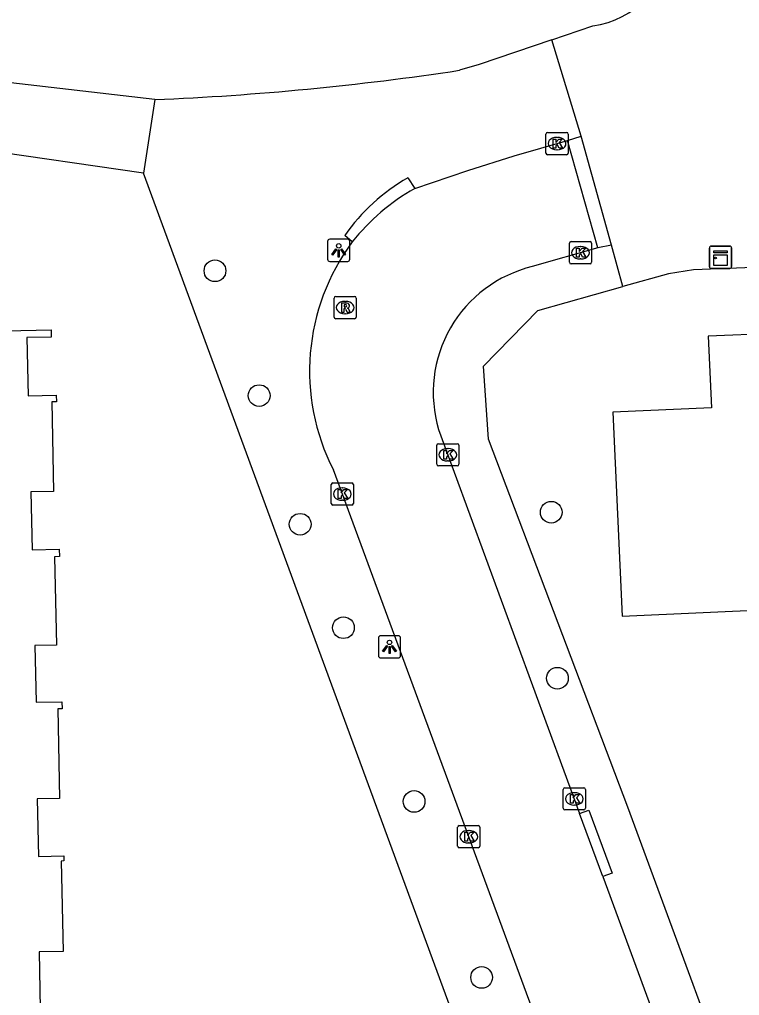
# Model space of a CAD drawing. Extents: x 157321 to 158827, y 386650 to 388532.
# Drawn here: x 158036.72 to 158069.14, y 388074.72 to 388118.7 of the extents above; entities that cross this region are included whole.
import ezdxf

# ---------------------------------------------------------------- set-up
doc = ezdxf.new("R2010")
doc.units = 0
for name, color, linetype in [('IMGEO_Boom', 7, 'Continuous'), ('IMGEO_Kast', 7, 'Continuous'), ('IMGEO_Kolk', 7, 'Continuous'), ('IMGEO_Lichtpunt', 7, 'Continuous'), ('IMGEO_Pand', 7, 'Continuous'), ('IMGEO_Rijbaan_lokaal_open', 7, 'Continuous'), ('IMGEO_Rioolput', 7, 'Continuous'), ('IMGEO_Voetpad_open', 7, 'Continuous')]:
    doc.layers.add(name, color=color, linetype=linetype)

msp = doc.modelspace()

# ---------------------------------------------------------------- linework, layer by layer
at = {"layer": 'IMGEO_Boom'}
for centre in [(158045.521, 388107.375), (158047.51, 388101.749), (158060.665, 388096.495), (158049.356, 388095.952), (158051.307, 388091.295), (158060.941, 388089.018), (158054.49, 388083.464), (158057.53, 388075.537)]:
    msp.add_circle(centre, 0.489, dxfattribs=at)
at = {"layer": 'IMGEO_Kast'}
for p, q in [((158067.786, 388107.56), (158067.786, 388108.401)), ((158067.786, 388108.401), (158067.786, 388107.56)), ((158067.861, 388108.485), (158068.702, 388108.485)), ((158068.702, 388108.485), (158067.861, 388108.485)), ((158068.786, 388108.41), (158068.786, 388107.569)), ((158068.786, 388107.569), (158068.786, 388108.41)), ((158068.711, 388107.485), (158067.87, 388107.485)), ((158067.87, 388107.485), (158068.711, 388107.485))]:
    msp.add_line(p, q, dxfattribs=at)
for points in [[(158067.981, 388108.275), (158068.581, 388108.275), (158068.581, 388108.19), (158067.981, 388108.19), (158067.981, 388108.275)], [(158067.981, 388108.1), (158068.581, 388108.1), (158068.581, 388107.611), (158067.981, 388107.611), (158067.981, 388108.1)]]:
    msp.add_lwpolyline(points, dxfattribs=at)
msp.add_circle((158068.065, 388107.949), 0.0377, dxfattribs=at)
for centre, start, end in [((158067.864, 388108.407), 92.4484, 184.2845), ((158067.864, 388108.407), 92.4484, 184.2845), ((158068.708, 388108.407), 2.4484, 94.2845), ((158068.708, 388108.407), 2.4484, 94.2845), ((158067.864, 388107.563), 182.4484, 274.2845), ((158067.864, 388107.563), 182.4484, 274.2845), ((158068.708, 388107.563), 272.4484, 4.2845), ((158068.708, 388107.563), 272.4484, 4.2845)]:
    msp.add_arc(centre, 0.0779, start, end, dxfattribs=at)
at = {"layer": 'IMGEO_Kolk'}
for p, q in [((158060.426, 388112.681), (158060.426, 388113.533)), ((158060.501, 388113.607), (158061.353, 388113.607)), ((158060.914, 388113.387), (158060.939, 388113.387)), ((158061.427, 388113.533), (158061.427, 388112.681)), ((158060.937, 388112.827), (158060.912, 388112.827)), ((158061.353, 388112.607), (158060.501, 388112.607)), ((158061.484, 388107.763), (158061.484, 388108.615)), ((158061.559, 388108.689), (158062.411, 388108.689)), ((158061.972, 388108.469), (158061.997, 388108.469)), ((158062.485, 388108.615), (158062.485, 388107.763)), ((158062.411, 388107.689), (158061.559, 388107.689)), ((158061.995, 388107.909), (158061.97, 388107.909)), ((158055.507, 388098.659), (158055.507, 388099.511)), ((158055.582, 388099.585), (158056.434, 388099.585)), ((158055.995, 388099.365), (158056.02, 388099.365)), ((158056.508, 388099.511), (158056.508, 388098.659)), ((158056.018, 388098.805), (158055.993, 388098.805)), ((158056.434, 388098.585), (158055.582, 388098.585)), ((158050.754, 388096.89), (158050.754, 388097.742)), ((158050.829, 388097.816), (158051.681, 388097.816)), ((158051.242, 388097.596), (158051.267, 388097.596)), ((158051.755, 388097.742), (158051.755, 388096.89)), ((158051.265, 388097.036), (158051.24, 388097.036)), ((158051.681, 388096.816), (158050.829, 388096.816)), ((158061.204, 388083.155), (158061.204, 388084.007)), ((158061.279, 388084.081), (158062.131, 388084.081)), ((158061.692, 388083.861), (158061.717, 388083.861)), ((158062.205, 388084.007), (158062.205, 388083.155)), ((158062.131, 388083.081), (158061.279, 388083.081)), ((158061.715, 388083.301), (158061.69, 388083.301)), ((158056.45, 388081.45), (158056.45, 388082.302)), ((158056.525, 388082.376), (158057.377, 388082.376)), ((158056.938, 388082.156), (158056.963, 388082.156)), ((158057.451, 388082.302), (158057.451, 388081.45)), ((158056.961, 388081.596), (158056.936, 388081.596)), ((158057.377, 388081.376), (158056.525, 388081.376))]:
    msp.add_line(p, q, dxfattribs=at)
for points in [[(158060.426, 388112.681), (158060.426, 388113.533)], [(158060.501, 388113.607), (158061.353, 388113.607)], [(158060.747, 388113.307), (158060.87, 388113.307), (158060.87, 388113.156), (158061, 388113.307), (158061.164, 388113.307), (158061.018, 388113.156), (158061.171, 388112.907), (158061.019, 388112.907), (158060.934, 388113.071), (158060.87, 388113.004), (158060.87, 388112.907), (158060.747, 388112.907), (158060.747, 388113.307)], [(158061.427, 388113.533), (158061.427, 388112.681)], [(158061.353, 388112.607), (158060.501, 388112.607)], [(158061.484, 388107.763), (158061.484, 388108.615)], [(158061.559, 388108.689), (158062.411, 388108.689)], [(158062.485, 388108.615), (158062.485, 388107.763)], [(158061.805, 388108.389), (158061.928, 388108.389), (158061.928, 388108.238), (158062.058, 388108.389), (158062.222, 388108.389), (158062.076, 388108.238), (158062.229, 388107.989), (158062.077, 388107.989), (158061.992, 388108.153), (158061.928, 388108.086), (158061.928, 388107.989), (158061.805, 388107.989), (158061.805, 388108.389)], [(158062.411, 388107.689), (158061.559, 388107.689)], [(158055.507, 388098.659), (158055.507, 388099.511)], [(158055.582, 388099.585), (158056.434, 388099.585)], [(158055.828, 388099.285), (158055.951, 388099.285), (158055.951, 388099.134), (158056.081, 388099.285), (158056.245, 388099.285), (158056.099, 388099.134), (158056.252, 388098.885), (158056.1, 388098.885), (158056.015, 388099.049), (158055.951, 388098.982), (158055.951, 388098.885), (158055.828, 388098.885), (158055.828, 388099.285)], [(158056.508, 388099.511), (158056.508, 388098.659)], [(158056.434, 388098.585), (158055.582, 388098.585)], [(158050.754, 388096.89), (158050.754, 388097.742)], [(158050.829, 388097.816), (158051.681, 388097.816)], [(158051.075, 388097.516), (158051.198, 388097.516), (158051.198, 388097.365), (158051.328, 388097.516), (158051.492, 388097.516), (158051.346, 388097.365), (158051.499, 388097.116), (158051.347, 388097.116), (158051.262, 388097.28), (158051.198, 388097.213), (158051.198, 388097.116), (158051.075, 388097.116), (158051.075, 388097.516)], [(158051.755, 388097.742), (158051.755, 388096.89)], [(158051.681, 388096.816), (158050.829, 388096.816)], [(158061.204, 388083.155), (158061.204, 388084.007)], [(158061.279, 388084.081), (158062.131, 388084.081)], [(158061.525, 388083.781), (158061.648, 388083.781), (158061.648, 388083.63), (158061.778, 388083.781), (158061.942, 388083.781), (158061.796, 388083.63), (158061.949, 388083.381), (158061.797, 388083.381), (158061.712, 388083.545), (158061.648, 388083.478), (158061.648, 388083.381), (158061.525, 388083.381), (158061.525, 388083.781)], [(158062.205, 388084.007), (158062.205, 388083.155)], [(158062.131, 388083.081), (158061.279, 388083.081)], [(158056.45, 388081.45), (158056.45, 388082.302)], [(158056.525, 388082.376), (158057.377, 388082.376)], [(158056.771, 388082.076), (158056.894, 388082.076), (158056.894, 388081.925), (158057.024, 388082.076), (158057.188, 388082.076), (158057.042, 388081.925), (158057.195, 388081.676), (158057.043, 388081.676), (158056.958, 388081.84), (158056.894, 388081.773), (158056.894, 388081.676), (158056.771, 388081.676), (158056.771, 388082.076)], [(158057.451, 388082.302), (158057.451, 388081.45)], [(158057.377, 388081.376), (158056.525, 388081.376)]]:
    msp.add_lwpolyline(points, dxfattribs=at)
for centre, start, end in [((158060.503, 388113.531), 91.552, 178.448), ((158060.503, 388113.531), 91.552, 178.448), ((158061.351, 388113.531), 1.552, 88.448), ((158061.351, 388113.531), 1.552, 88.448), ((158060.503, 388112.683), 181.552, 268.448), ((158060.503, 388112.683), 181.552, 268.448), ((158061.351, 388112.683), 271.552, 358.448), ((158061.351, 388112.683), 271.552, 358.448), ((158061.561, 388108.613), 91.552, 178.448), ((158061.561, 388108.613), 91.552, 178.448), ((158062.409, 388108.613), 1.552, 88.448), ((158062.409, 388108.613), 1.552, 88.448), ((158061.561, 388107.765), 181.552, 268.448), ((158061.561, 388107.765), 181.552, 268.448), ((158062.409, 388107.765), 271.552, 358.448), ((158062.409, 388107.765), 271.552, 358.448), ((158055.584, 388099.509), 91.552, 178.448), ((158055.584, 388099.509), 91.552, 178.448), ((158056.432, 388099.509), 1.552, 88.448), ((158056.432, 388099.509), 1.552, 88.448), ((158055.584, 388098.661), 181.552, 268.448), ((158055.584, 388098.661), 181.552, 268.448), ((158056.432, 388098.661), 271.552, 358.448), ((158056.432, 388098.661), 271.552, 358.448), ((158050.831, 388097.74), 91.552, 178.448), ((158050.831, 388097.74), 91.552, 178.448), ((158051.679, 388097.74), 1.552, 88.448), ((158051.679, 388097.74), 1.552, 88.448), ((158050.831, 388096.892), 181.552, 268.448), ((158050.831, 388096.892), 181.552, 268.448), ((158051.679, 388096.892), 271.552, 358.448), ((158051.679, 388096.892), 271.552, 358.448), ((158061.281, 388084.005), 91.552, 178.448), ((158061.281, 388084.005), 91.552, 178.448), ((158062.129, 388084.005), 1.552, 88.448), ((158062.129, 388084.005), 1.552, 88.448), ((158061.281, 388083.157), 181.552, 268.448), ((158061.281, 388083.157), 181.552, 268.448), ((158062.129, 388083.157), 271.552, 358.448), ((158062.129, 388083.157), 271.552, 358.448), ((158056.527, 388082.3), 91.552, 178.448), ((158056.527, 388082.3), 91.552, 178.448), ((158057.375, 388082.3), 1.552, 88.448), ((158057.375, 388082.3), 1.552, 88.448), ((158056.527, 388081.452), 181.552, 268.448), ((158056.527, 388081.452), 181.552, 268.448), ((158057.375, 388081.452), 271.552, 358.448), ((158057.375, 388081.452), 271.552, 358.448)]:
    msp.add_arc(centre, 0.0765, start, end, dxfattribs=at)
for centre, major_axis, ratio, start_param, end_param in [((158060.913, 388113.107), (-0.387, 0.002), 0.722429, 4.712389, 7.853982), ((158060.938, 388113.107), (-0.39, 0.002), 0.717154, 1.570796, 4.712389), ((158061.971, 388108.189), (-0.387, 0.002), 0.722429, 4.712389, 7.853982), ((158061.996, 388108.189), (-0.39, 0.002), 0.717154, 1.570796, 4.712389), ((158055.994, 388099.085), (-0.387, 0.002), 0.722429, 4.712389, 7.853982), ((158056.019, 388099.085), (-0.39, 0.002), 0.717154, 1.570796, 4.712389), ((158051.241, 388097.316), (-0.387, 0.002), 0.722429, 4.712389, 7.853982), ((158051.266, 388097.316), (-0.39, 0.002), 0.717154, 1.570796, 4.712389), ((158061.691, 388083.581), (-0.387, 0.002), 0.722429, 4.712389, 7.853982), ((158061.716, 388083.581), (-0.39, 0.002), 0.717154, 1.570796, 4.712389), ((158056.937, 388081.876), (-0.387, 0.002), 0.722429, 4.712389, 7.853982), ((158056.962, 388081.876), (-0.39, 0.002), 0.717154, 1.570796, 4.712389)]:
    msp.add_ellipse(centre, major_axis=major_axis, ratio=ratio, start_param=start_param, end_param=end_param, dxfattribs=at)
at = {"layer": 'IMGEO_Lichtpunt'}
for p, q in [((158050.595, 388108.701), (158050.595, 388107.894)), ((158050.595, 388108.701), (158050.595, 388107.894)), ((158051.497, 388108.796), (158050.689, 388108.796)), ((158051.497, 388108.796), (158050.689, 388108.796)), ((158051.591, 388107.894), (158051.591, 388108.701)), ((158051.591, 388107.894), (158051.591, 388108.701)), ((158050.689, 388107.8), (158051.497, 388107.8)), ((158050.689, 388107.8), (158051.497, 388107.8)), ((158052.882, 388090.833), (158052.882, 388090.026)), ((158052.882, 388090.833), (158052.882, 388090.026)), ((158053.784, 388090.928), (158052.976, 388090.928)), ((158053.784, 388090.928), (158052.976, 388090.928)), ((158053.878, 388090.026), (158053.878, 388090.833)), ((158053.878, 388090.026), (158053.878, 388090.833)), ((158052.976, 388089.932), (158053.784, 388089.932)), ((158052.976, 388089.932), (158053.784, 388089.932))]:
    msp.add_line(p, q, dxfattribs=at)
for points in [[(158050.969, 388108.365), (158051.008, 388108.337), (158050.82, 388108.075), (158050.782, 388108.102), (158050.969, 388108.365)], [(158051.071, 388108.317), (158051.118, 388108.317), (158051.118, 388107.995), (158051.071, 388107.995), (158051.071, 388108.317)], [(158051.181, 388108.337), (158051.219, 388108.364), (158051.406, 388108.102), (158051.367, 388108.074), (158051.181, 388108.337)], [(158053.256, 388090.497), (158053.295, 388090.469), (158053.107, 388090.207), (158053.069, 388090.234), (158053.256, 388090.497)], [(158053.358, 388090.449), (158053.405, 388090.449), (158053.405, 388090.127), (158053.358, 388090.127), (158053.358, 388090.449)], [(158053.468, 388090.469), (158053.506, 388090.496), (158053.693, 388090.234), (158053.654, 388090.206), (158053.468, 388090.469)]]:
    msp.add_lwpolyline(points, dxfattribs=at)
for centre in [(158051.094, 388108.499), (158053.381, 388090.631)]:
    msp.add_circle(centre, 0.0994, dxfattribs=at)
for centre, start, end in [((158050.689, 388108.701), 90, 180), ((158050.689, 388108.701), 90, 180), ((158051.497, 388108.701), 0, 90), ((158051.497, 388108.701), 0, 90), ((158050.689, 388107.894), 180, 270), ((158050.689, 388107.894), 180, 270), ((158051.497, 388107.894), 270, 0), ((158051.497, 388107.894), 270, 360), ((158052.976, 388090.833), 90, 180), ((158052.976, 388090.833), 90, 180), ((158053.784, 388090.833), 0, 90), ((158053.784, 388090.833), 0, 90), ((158052.976, 388090.026), 180, 270), ((158052.976, 388090.026), 180, 270), ((158053.784, 388090.026), 270, 0), ((158053.784, 388090.026), 270, 360)]:
    msp.add_arc(centre, 0.0946, start, end, dxfattribs=at)
at = {"layer": 'IMGEO_Pand'}
for points in [[(158027.921, 388104.492), (158038.142, 388104.716), (158038.149, 388104.391), (158037.045, 388104.367), (158037.1, 388101.743), (158038.37, 388101.77), (158038.376, 388101.478), (158038.167, 388101.474), (158038.253, 388097.434), (158037.231, 388097.413), (158037.286, 388094.807), (158038.505, 388094.833), (158038.512, 388094.499), (158038.294, 388094.494), (158038.379, 388090.513), (158037.413, 388090.493), (158037.467, 388087.933), (158038.628, 388087.958), (158038.635, 388087.642), (158038.436, 388087.637), (158038.522, 388083.603), (158037.515, 388083.581), (158037.57, 388080.987), (158038.711, 388081.012), (158038.716, 388080.784), (158038.597, 388080.781), (158038.683, 388076.709), (158037.597, 388076.686), (158037.652, 388074.116)], [(158073.647, 388104.672), (158067.73, 388104.43), (158067.876, 388101.199), (158063.441, 388100.998), (158063.858, 388091.808), (158074.145, 388092.274)]]:
    msp.add_lwpolyline(points, dxfattribs=at)
at = {"layer": 'IMGEO_Rijbaan_lokaal_open'}
for points in [[(158054.515, 388111.089), (158056.904, 388111.887), (158058.99, 388112.552), (158061.403, 388113.243)], [(158061.403, 388113.243), (158062.016, 388113.443)], [(158062.759, 388108.402), (158061.403, 388113.243)], [(158063.385, 388108.537), (158062.016, 388113.443)], [(158062.759, 388108.402), (158059.813, 388107.565)], [(158063.385, 388108.537), (158062.759, 388108.402)], [(158055.592, 388100.224), (158061.936, 388082.917)], [(158062.363, 388067.205), (158050.852, 388098.407)], [(158062.991, 388080.081), (158061.936, 388082.917)], [(158062.991, 388080.081), (158067.139, 388068.821)]]:
    msp.add_lwpolyline(points, dxfattribs=at)
for centre, radius, start, end in [((158059.511, 388102.413), 10.011, 119.9343, 141.2683), ((158059.553, 388102.858), 9.774, 143.4586, 207.0899), ((158061.181, 388101.894), 5.833, 103.5617, 196.6413)]:
    msp.add_arc(centre, radius, start, end, dxfattribs=at)
at = {"layer": 'IMGEO_Rioolput'}
for p, q in [((158050.958, 388106.217), (158051.81, 388106.217)), ((158050.883, 388105.291), (158050.883, 388106.143)), ((158051.371, 388105.997), (158051.396, 388105.997)), ((158051.884, 388106.143), (158051.884, 388105.291)), ((158051.394, 388105.437), (158051.369, 388105.437)), ((158051.81, 388105.217), (158050.958, 388105.217))]:
    msp.add_line(p, q, dxfattribs=at)
for points in [[(158050.958, 388106.217), (158051.81, 388106.217)], [(158050.883, 388105.291), (158050.883, 388106.143)], [(158051.472, 388105.915), (158051.22, 388105.917), (158051.22, 388105.517)], [(158051.398, 388105.836), (158051.344, 388105.836), (158051.344, 388105.755)], [(158051.344, 388105.755), (158051.396, 388105.755)], [(158051.884, 388106.143), (158051.884, 388105.291)], [(158051.22, 388105.517), (158051.344, 388105.517), (158051.344, 388105.679), (158051.355, 388105.679)], [(158051.402, 388105.65), (158051.473, 388105.517), (158051.613, 388105.517), (158051.548, 388105.643)], [(158051.81, 388105.217), (158050.958, 388105.217)]]:
    msp.add_lwpolyline(points, dxfattribs=at)
for centre, radius, start, end in [((158050.96, 388106.141), 0.0765, 91.552, 178.448), ((158050.96, 388106.141), 0.0765, 91.552, 178.448), ((158051.808, 388106.141), 0.0765, 1.552, 88.448), ((158051.808, 388106.141), 0.0765, 1.552, 88.448), ((158051.38, 388105.944), 0.19, 274.7715, 282.9687), ((158051.404, 388105.74), 0.0964, 77.0061, 93.1865), ((158051.418, 388105.797), 0.0378, 276.6634, 79.6772), ((158051.471, 388105.805), 0.109, 350.3612, 89.416), ((158051.469, 388105.805), 0.112, 277.5842, 350.9817), ((158051.354, 388105.626), 0.0533, 26.0293, 88.6989), ((158051.453, 388105.59), 0.108, 29.5134, 73.7905), ((158050.96, 388105.293), 0.0765, 181.552, 268.448), ((158050.96, 388105.293), 0.0765, 181.552, 268.448), ((158051.808, 388105.293), 0.0765, 271.552, 358.448), ((158051.808, 388105.293), 0.0765, 271.552, 358.448)]:
    msp.add_arc(centre, radius, start, end, dxfattribs=at)
for centre, major_axis, ratio, start_param, end_param in [((158051.37, 388105.717), (-0.387, 0.002), 0.722429, 4.712389, 7.853982), ((158051.395, 388105.717), (-0.39, 0.002), 0.717154, 1.570796, 4.712389)]:
    msp.add_ellipse(centre, major_axis=major_axis, ratio=ratio, start_param=start_param, end_param=end_param, dxfattribs=at)
at = {"layer": 'IMGEO_Voetpad_open'}
for points in [[(158060.697, 388117.781), (158062.531, 388118.406)], [(158060.697, 388117.781), (158057.419, 388116.664), (158056.535, 388116.41)], [(158062.016, 388113.443), (158060.697, 388117.781)], [(158042.81, 388115.089), (158034.246, 388116.091)], [(158042.81, 388115.089), (158042.302, 388111.771)], [(158042.302, 388111.771), (158027.358, 388113.94), (158000, 388098.156), (157959.585, 388074.838)], [(158074.616, 388023.866), (158042.302, 388111.771)], [(158054.208, 388111.566), (158054.515, 388111.089)], [(158051.701, 388108.677), (158051.362, 388108.969)], [(158063.884, 388106.664), (158063.385, 388108.537)], [(158096.799, 388108.578), (158067.066, 388107.42), (158065.943, 388107.241), (158063.884, 388106.664)], [(158088.317, 388017.477), (158064.108, 388083.201), (158057.841, 388099.795), (158057.621, 388103.078), (158060.054, 388105.592), (158063.884, 388106.664)], [(158061.936, 388082.917), (158062.361, 388083.075), (158063.41, 388080.238), (158062.991, 388080.081)]]:
    msp.add_lwpolyline(points, dxfattribs=at)
for centre, radius, start, end in [((158061.932, 388122.588), 4.225, 278.1538, 353.4168), ((158037.527, 388241.942), 126.963, 272.38492, 278.61039), ((158058.613, 388103.88), 8.859, 119.8209, 144.9406)]:
    msp.add_arc(centre, radius, start, end, dxfattribs=at)

doc.saveas('drawing.dxf')
